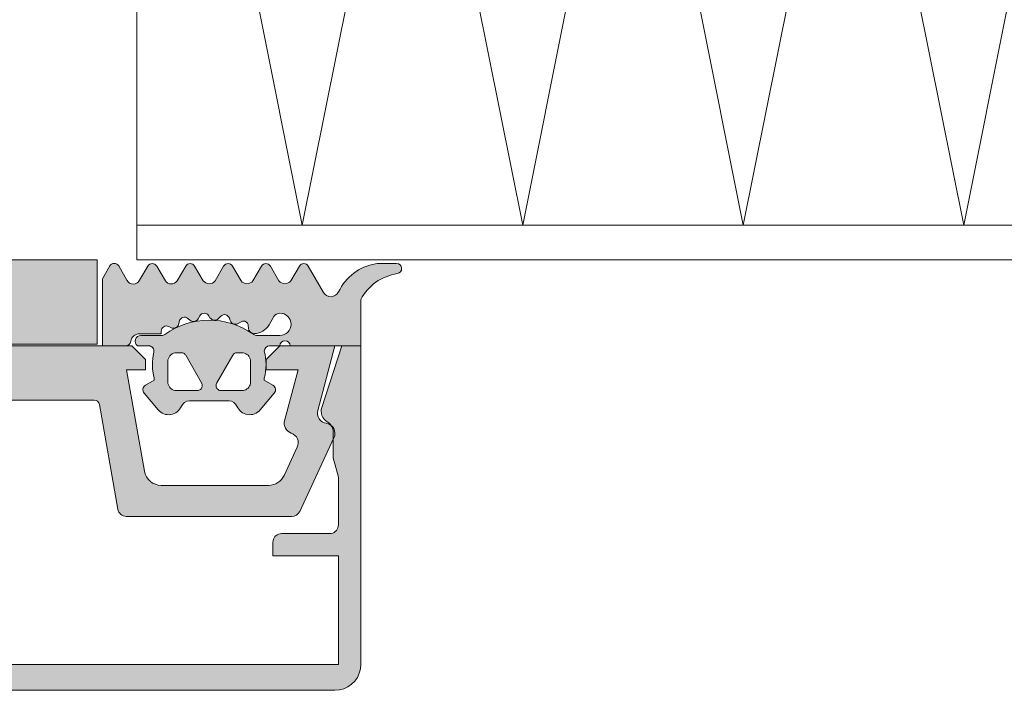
# Model space of a CAD drawing. Header units: metres. Extents: x -3.6 to 84.5, y -11 to 16.8.
# Tile 414 of 656: x 57.9702 to 58.0273, y -0.206 to -0.1671. Entities that reach past the tile are written whole.
import ezdxf

# ---------------------------------------------------------------- set-up
doc = ezdxf.new("R2010")
doc.units = ezdxf.units.M
doc.header["$MEASUREMENT"] = 0
doc.layers.add('301 - Elemente.Linie', color=7, linetype='Continuous')
doc.layers.add('302 - Elemente.Schraffur', color=7, linetype='Continuous')

msp = doc.modelspace()

# ---------------------------------------------------------------- hatches: boundary and pattern name
at = {"layer": '302 - Elemente.Schraffur', "linetype": 'Continuous', "lineweight": 5}
for points in [[(57.974689, -0.181), (57.955289, -0.181), (57.955289, -0.1859), (57.974689, -0.1859)], [(57.939989, -0.186), (57.939989, -0.2045), (57.940007, -0.204735), (57.940062, -0.204963), (57.940152, -0.205181), (57.940275, -0.205382), (57.940428, -0.205561), (57.940607, -0.205713), (57.940808, -0.205836), (57.941025, -0.205927), (57.941254, -0.205981), (57.941489, -0.206), (57.988489, -0.206), (57.988724, -0.205981), (57.988953, -0.205927), (57.98917, -0.205836), (57.989371, -0.205713), (57.98955, -0.205561), (57.989703, -0.205382), (57.989826, -0.205181), (57.989916, -0.204963), (57.989971, -0.204735), (57.989989, -0.2045), (57.989989, -0.186), (57.988888, -0.186), (57.987723, -0.189584), (57.987696, -0.189699), (57.987689, -0.189818), (57.987702, -0.189936), (57.987735, -0.190051), (57.987787, -0.190158), (57.987857, -0.190255), (57.987941, -0.190338), (57.988139, -0.190476), (57.988225, -0.190562), (57.988295, -0.190662), (57.988347, -0.190773), (57.988378, -0.190891), (57.988389, -0.191012), (57.988389, -0.1925), (57.988689, -0.19362), (57.988689, -0.1964), (57.988683, -0.196478), (57.988665, -0.196554), (57.988634, -0.196627), (57.988594, -0.196694), (57.988543, -0.196753), (57.988483, -0.196804), (57.988416, -0.196845), (57.988344, -0.196875), (57.988267, -0.196894), (57.988189, -0.1969), (57.985389, -0.1969), (57.985311, -0.196906), (57.985234, -0.196924), (57.985162, -0.196954), (57.985095, -0.196995), (57.985035, -0.197046), (57.984984, -0.197106), (57.984943, -0.197173), (57.984913, -0.197245), (57.984895, -0.197322), (57.984889, -0.1974), (57.984889, -0.1982), (57.988689, -0.1982), (57.988689, -0.2045), (57.941289, -0.2045), (57.941289, -0.1982), (57.945089, -0.1982), (57.945089, -0.1974), (57.945083, -0.197322), (57.945065, -0.197245), (57.945034, -0.197173), (57.944994, -0.197106), (57.944943, -0.197046), (57.944883, -0.196995), (57.944816, -0.196954), (57.944744, -0.196924), (57.944667, -0.196906), (57.944589, -0.1969), (57.941789, -0.1969), (57.941711, -0.196894), (57.941634, -0.196875), (57.941562, -0.196845), (57.941495, -0.196804), (57.941435, -0.196753), (57.941384, -0.196694), (57.941343, -0.196627), (57.941313, -0.196554), (57.941295, -0.196478), (57.941289, -0.1964), (57.941289, -0.19362), (57.941589, -0.1925), (57.941589, -0.191012), (57.9416, -0.190891), (57.941631, -0.190773), (57.941683, -0.190662), (57.941753, -0.190562), (57.941839, -0.190476), (57.942037, -0.190338), (57.942121, -0.190255), (57.942191, -0.190158), (57.942243, -0.190051), (57.942276, -0.189936), (57.942289, -0.189818), (57.942282, -0.189699), (57.942255, -0.189584), (57.94109, -0.186)], [(57.974812, -0.189398), (57.975886, -0.195487, 0.36397), (57.976378, -0.1959), (57.985988, -0.1959, 0.291473), (57.986441, -0.195611), (57.988433, -0.191341, 0.501627), (57.987977, -0.190493, -0.448151), (57.987486, -0.189745), (57.988489, -0.186), (57.985289, -0.186), (57.984489, -0.1868), (57.984489, -0.1874), (57.986354, -0.1874), (57.985565, -0.190345, 0.394822), (57.985951, -0.191068, -0.446174), (57.986301, -0.191889), (57.98554, -0.193523, -0.291473), (57.984633, -0.1941), (57.978409, -0.1941, -0.36397), (57.977425, -0.193274), (57.976389, -0.1874), (57.977489, -0.1874), (57.977489, -0.1868), (57.976689, -0.186), (57.953289, -0.186), (57.952489, -0.1868), (57.952489, -0.1874), (57.953589, -0.1874), (57.952553, -0.193274, -0.36397), (57.951569, -0.1941), (57.945345, -0.1941, -0.291473), (57.944438, -0.193523), (57.943677, -0.191889, -0.446174), (57.944027, -0.191068, 0.394822), (57.944413, -0.190345), (57.943624, -0.1874), (57.945489, -0.1874), (57.945489, -0.1868), (57.944689, -0.186), (57.941489, -0.186), (57.942492, -0.189745, -0.448151), (57.942001, -0.190493, 0.501627), (57.941545, -0.191341), (57.943537, -0.195611, 0.291473), (57.94399, -0.1959), (57.9536, -0.1959, 0.36397), (57.954092, -0.195487), (57.955166, -0.189398, -0.36397), (57.955461, -0.18915), (57.964739, -0.18915, -0.8), (57.965239, -0.18915), (57.974517, -0.18915, -0.36397)]]:
    msp.add_hatch(color=7, dxfattribs=at).paths.add_polyline_path(points)
h = msp.add_hatch(color=7, dxfattribs=at)
h.paths.add_polyline_path([(57.974989, -0.182104), (57.974989, -0.185999), (57.976343, -0.185999, 0.377911), (57.97664, -0.185737, -0.378044), (57.977137, -0.185299), (57.978409, -0.185299), (57.978409, -0.185144, -0.559911), (57.978845, -0.184877), (57.978983, -0.184947, 0.476951), (57.979409, -0.184757), (57.979462, -0.184557, -0.560069), (57.979953, -0.184412), (57.98006, -0.184508, 0.476948), (57.980545, -0.184431), (57.980645, -0.184258, -0.560017), (57.981156, -0.184245), (57.981235, -0.184366, 0.47708), (57.981723, -0.184417), (57.981865, -0.184276, -0.560029), (57.982362, -0.184395), (57.982407, -0.184532, 0.47692), (57.982865, -0.184708), (57.983051, -0.184601, -0.55988), (57.983459, -0.184822), (57.983467, -0.184966, 0.403109), (57.98381, -0.185287, 0.264074), (57.984661, -0.184787), (57.984943, -0.184299, -0.267978), (57.985289, -0.184099, -1), (57.985289, -0.185399), (57.984005, -0.185399, -0.154263), (57.983718, -0.185309, 0.319713), (57.978613, -0.185343, -0.157674), (57.978437, -0.185399), (57.977219, -0.185399, 0.732626), (57.977029, -0.185999), (57.97768, -0.185999, -0.483406), (57.977972, -0.186368, 0.12137), (57.977989, -0.187872), (57.977989, -0.187999), (57.977489, -0.188288, 0.466377), (57.977409, -0.188741), (57.978226, -0.189714, 0.562174), (57.979577, -0.189507, -0.302777), (57.980038, -0.189199), (57.98234, -0.189199, -0.302762), (57.982801, -0.189507, 0.562251), (57.984152, -0.189714), (57.984969, -0.188741, 0.466227), (57.984889, -0.188288), (57.984389, -0.187999), (57.984389, -0.187872, 0.127235), (57.984389, -0.186299, -0.409499), (57.984684, -0.185999), (57.985289, -0.185999, -1), (57.985889, -0.185999), (57.989989, -0.185999), (57.989989, -0.183309, -0.240315), (57.992105, -0.181807, 0.930406), (57.992061, -0.18121), (57.991177, -0.181211, 0.041247), (57.990849, -0.181239, 0.245119), (57.988701, -0.182863, -0.605628), (57.987815, -0.182897), (57.986943, -0.181376, 0.574152), (57.986424, -0.181372), (57.985921, -0.182219, -0.519103), (57.985239, -0.182219), (57.984741, -0.181372, 0.571234), (57.984224, -0.181372), (57.983723, -0.182219, -0.520433), (57.983043, -0.182219), (57.982545, -0.181372, 0.573806), (57.982027, -0.181374), (57.98153, -0.182229, -0.498472), (57.980843, -0.182219), (57.980345, -0.181372, 0.572646), (57.979827, -0.181373), (57.979326, -0.182229, -0.516323), (57.978643, -0.182228), (57.978145, -0.181374, 0.574004), (57.977627, -0.181373), (57.977152, -0.182185, -0.604512), (57.976415, -0.182194), (57.975936, -0.18136, 0.579304), (57.975415, -0.18136)])
h.paths.add_polyline_path([(57.978789, -0.188125), (57.978789, -0.1881), (57.978789, -0.1869), (57.978789, -0.186876), (57.978791, -0.186851), (57.978794, -0.186827), (57.978799, -0.186802), (57.978804, -0.186779), (57.97881, -0.186755), (57.978818, -0.186732), (57.978827, -0.186709), (57.978837, -0.186686), (57.978848, -0.186664), (57.97886, -0.186643), (57.978873, -0.186622), (57.978887, -0.186602), (57.978902, -0.186583), (57.978918, -0.186564), (57.978935, -0.186547), (57.978953, -0.18653), (57.978972, -0.186514), (57.978991, -0.186498), (57.979011, -0.186484), (57.979032, -0.186471), (57.979053, -0.186459), (57.979075, -0.186448), (57.979098, -0.186438), (57.97912, -0.186429), (57.979144, -0.186422), (57.979167, -0.186415), (57.979191, -0.18641), (57.979216, -0.186405), (57.97924, -0.186402), (57.979264, -0.186401), (57.979289, -0.1864), (57.979575, -0.1864), (57.979595, -0.186401), (57.979614, -0.186404), (57.979633, -0.186408), (57.979652, -0.186413), (57.979671, -0.186419), (57.979689, -0.186427), (57.979707, -0.186435), (57.979724, -0.186445), (57.97974, -0.186456), (57.979755, -0.186468), (57.97977, -0.186481), (57.979784, -0.186495), (57.979797, -0.18651), (57.979809, -0.186525), (57.97982, -0.186542), (57.980749, -0.18815), (57.980758, -0.188167), (57.980766, -0.188185), (57.980773, -0.188204), (57.980779, -0.188222), (57.980783, -0.188242), (57.980786, -0.188261), (57.980788, -0.18828), (57.980789, -0.1883), (57.980788, -0.18832), (57.980786, -0.188339), (57.980783, -0.188359), (57.980779, -0.188378), (57.980773, -0.188396), (57.980766, -0.188415), (57.980758, -0.188433), (57.980749, -0.18845), (57.980738, -0.188467), (57.980727, -0.188483), (57.980714, -0.188498), (57.980701, -0.188512), (57.980687, -0.188526), (57.980672, -0.188538), (57.980656, -0.188549), (57.980639, -0.18856), (57.980622, -0.188569), (57.980604, -0.188577), (57.980585, -0.188584), (57.980567, -0.18859), (57.980547, -0.188594), (57.980528, -0.188597), (57.980509, -0.188599), (57.980489, -0.1886), (57.979289, -0.1886), (57.979264, -0.188599), (57.97924, -0.188598), (57.979216, -0.188595), (57.979191, -0.18859), (57.979167, -0.188585), (57.979144, -0.188578), (57.97912, -0.188571), (57.979098, -0.188562), (57.979075, -0.188552), (57.979053, -0.188541), (57.979032, -0.188529), (57.979011, -0.188516), (57.978991, -0.188502), (57.978972, -0.188487), (57.978953, -0.18847), (57.978935, -0.188454), (57.978918, -0.188436), (57.978902, -0.188417), (57.978887, -0.188398), (57.978873, -0.188378), (57.97886, -0.188357), (57.978848, -0.188336), (57.978837, -0.188314), (57.978827, -0.188291), (57.978818, -0.188268), (57.97881, -0.188245), (57.978804, -0.188222), (57.978799, -0.188198), (57.978794, -0.188173), (57.978791, -0.188149)], flags=0)
h.paths.add_polyline_path([(57.98159, -0.18832), (57.981589, -0.1883), (57.98159, -0.18828), (57.981591, -0.188261), (57.981595, -0.188242), (57.981599, -0.188222), (57.981605, -0.188204), (57.981612, -0.188185), (57.98162, -0.188167), (57.981629, -0.18815), (57.982558, -0.186542), (57.982569, -0.186525), (57.982581, -0.18651), (57.982594, -0.186495), (57.982608, -0.186481), (57.982622, -0.186468), (57.982638, -0.186456), (57.982654, -0.186445), (57.982671, -0.186435), (57.982689, -0.186427), (57.982707, -0.186419), (57.982726, -0.186413), (57.982745, -0.186408), (57.982764, -0.186404), (57.982783, -0.186401), (57.982803, -0.1864), (57.983089, -0.1864), (57.983113, -0.186401), (57.983138, -0.186402), (57.983162, -0.186405), (57.983186, -0.18641), (57.98321, -0.186415), (57.983234, -0.186422), (57.983257, -0.186429), (57.98328, -0.186438), (57.983303, -0.186448), (57.983325, -0.186459), (57.983346, -0.186471), (57.983367, -0.186484), (57.983387, -0.186498), (57.983406, -0.186514), (57.983425, -0.18653), (57.983442, -0.186546), (57.983459, -0.186564), (57.983475, -0.186583), (57.983491, -0.186602), (57.983505, -0.186622), (57.983518, -0.186643), (57.98353, -0.186664), (57.983541, -0.186686), (57.983551, -0.186709), (57.98356, -0.186732), (57.983567, -0.186755), (57.983574, -0.186779), (57.983579, -0.186802), (57.983583, -0.186827), (57.983586, -0.186851), (57.983588, -0.186876), (57.983589, -0.1869), (57.983589, -0.1881), (57.983588, -0.188125), (57.983586, -0.188149), (57.983583, -0.188173), (57.983579, -0.188198), (57.983574, -0.188222), (57.983567, -0.188245), (57.98356, -0.188268), (57.983551, -0.188291), (57.983541, -0.188314), (57.98353, -0.188336), (57.983518, -0.188357), (57.983505, -0.188378), (57.983491, -0.188398), (57.983475, -0.188417), (57.983459, -0.188436), (57.983442, -0.188454), (57.983425, -0.188471), (57.983406, -0.188487), (57.983387, -0.188502), (57.983367, -0.188516), (57.983346, -0.188529), (57.983325, -0.188541), (57.983303, -0.188552), (57.98328, -0.188562), (57.983257, -0.188571), (57.983234, -0.188579), (57.98321, -0.188585), (57.983186, -0.18859), (57.983162, -0.188595), (57.983138, -0.188598), (57.983113, -0.188599), (57.983089, -0.1886), (57.981889, -0.1886), (57.981869, -0.188599), (57.98185, -0.188597), (57.98183, -0.188594), (57.981811, -0.18859), (57.981792, -0.188584), (57.981774, -0.188577), (57.981756, -0.188569), (57.981739, -0.18856), (57.981722, -0.188549), (57.981706, -0.188538), (57.981691, -0.188526), (57.981677, -0.188512), (57.981663, -0.188498), (57.981651, -0.188483), (57.981639, -0.188467), (57.981629, -0.18845), (57.98162, -0.188433), (57.981612, -0.188415), (57.981605, -0.188396), (57.981599, -0.188378), (57.981595, -0.188359), (57.981591, -0.188339)], flags=0)

# ---------------------------------------------------------------- linework, layer by layer
at = {"layer": '301 - Elemente.Linie', "color": 7, "linetype": 'Continuous', "lineweight": 5}
for p, q in [((57.976989, -0.147), (57.976989, -0.179)), ((57.986589, -0.179), (57.980189, -0.147)), ((57.992989, -0.147), (57.986589, -0.179)), ((57.999389, -0.179), (57.992989, -0.147)), ((58.005789, -0.147), (57.999389, -0.179)), ((58.012189, -0.179), (58.005789, -0.147)), ((58.018589, -0.147), (58.012189, -0.179)), ((58.024989, -0.179), (58.018589, -0.147)), ((58.031389, -0.147), (58.024989, -0.179)), ((58.312989, -0.179), (57.976989, -0.179)), ((57.976989, -0.179), (57.976989, -0.181)), ((57.976989, -0.179), (58.312989, -0.179)), ((57.976989, -0.181), (58.312989, -0.181))]:
    msp.add_line(p, q, dxfattribs=at)
for points in [[(57.974689, -0.181), (57.955289, -0.181), (57.955289, -0.1859), (57.974689, -0.1859)], [(57.980749, -0.18815), (57.980771, -0.188197), (57.980784, -0.188248), (57.980789, -0.1883), (57.980784, -0.188352), (57.980771, -0.188403), (57.980749, -0.18845), (57.980719, -0.188493), (57.980682, -0.18853), (57.980639, -0.18856), (57.980592, -0.188582), (57.980541, -0.188595), (57.980489, -0.1886), (57.979289, -0.1886), (57.979202, -0.188592), (57.979118, -0.18857), (57.979039, -0.188533), (57.978968, -0.188483), (57.978906, -0.188421), (57.978856, -0.18835), (57.978819, -0.188271), (57.978796, -0.188187), (57.978789, -0.1881), (57.978789, -0.1869), (57.978796, -0.186813), (57.978819, -0.186729), (57.978856, -0.18665), (57.978906, -0.186579), (57.978968, -0.186517), (57.979039, -0.186467), (57.979118, -0.18643), (57.979202, -0.186408), (57.979289, -0.1864), (57.979565, -0.1864), (57.97961, -0.186403), (57.979654, -0.186413), (57.979695, -0.18643), (57.979734, -0.186452), (57.979769, -0.18648), (57.9798, -0.186513), (57.979825, -0.18655)], [(57.983589, -0.1881), (57.983583, -0.188178), (57.983564, -0.188255), (57.983534, -0.188327), (57.983493, -0.188394), (57.983442, -0.188454), (57.983383, -0.188505), (57.983316, -0.188546), (57.983243, -0.188576), (57.983167, -0.188594), (57.983089, -0.1886), (57.981889, -0.1886), (57.981841, -0.188596), (57.981794, -0.188585), (57.981749, -0.188566), (57.981709, -0.18854), (57.981673, -0.188508), (57.981642, -0.18847), (57.981618, -0.188429), (57.981601, -0.188384), (57.981591, -0.188336), (57.981589, -0.188288), (57.981595, -0.18824), (57.981608, -0.188194), (57.981629, -0.18815), (57.982553, -0.18655), (57.982578, -0.186513), (57.982609, -0.18648), (57.982644, -0.186452), (57.982683, -0.18643), (57.982724, -0.186413), (57.982768, -0.186403), (57.982813, -0.1864), (57.983089, -0.1864), (57.983167, -0.186406), (57.983243, -0.186424), (57.983316, -0.186455), (57.983383, -0.186496), (57.983442, -0.186546), (57.983493, -0.186606), (57.983534, -0.186673), (57.983564, -0.186746), (57.983583, -0.186822), (57.983589, -0.1869)]]:
    msp.add_lwpolyline(points, close=True, dxfattribs=at)
msp.add_lwpolyline([(57.984969, -0.188741, 0.466227), (57.984889, -0.188288), (57.984389, -0.187999), (57.984389, -0.187872, 0.127235), (57.984389, -0.186299, -0.409499), (57.984684, -0.185999), (57.985289, -0.185999, -1), (57.985889, -0.185999), (57.989989, -0.185999), (57.989989, -0.183309, -0.240315), (57.992105, -0.181807, 0.930406), (57.992061, -0.18121), (57.991177, -0.181211, 0.041247), (57.990849, -0.181239, 0.245119), (57.988701, -0.182863, -0.605628), (57.987815, -0.182897), (57.986943, -0.181376, 0.574152), (57.986424, -0.181372), (57.985921, -0.182219, -0.519103), (57.985239, -0.182219), (57.984741, -0.181372, 0.571234), (57.984224, -0.181372), (57.983723, -0.182219, -0.520433), (57.983043, -0.182219), (57.982545, -0.181372, 0.573806), (57.982027, -0.181374), (57.98153, -0.182229, -0.498472), (57.980843, -0.182219), (57.980345, -0.181372, 0.572646), (57.979827, -0.181373), (57.979326, -0.182229, -0.516323), (57.978643, -0.182228), (57.978145, -0.181374, 0.574004), (57.977627, -0.181373), (57.977152, -0.182185, -0.604512), (57.976415, -0.182194), (57.975936, -0.18136, 0.579304), (57.975415, -0.18136), (57.974989, -0.182104), (57.974989, -0.185999), (57.976343, -0.185999, 0.377911), (57.97664, -0.185737, -0.378044), (57.977137, -0.185299), (57.978409, -0.185299), (57.978409, -0.185144, -0.559911), (57.978845, -0.184877), (57.978983, -0.184947, 0.476951), (57.979409, -0.184757), (57.979462, -0.184557, -0.560069), (57.979953, -0.184412), (57.98006, -0.184508, 0.476948), (57.980545, -0.184431), (57.980645, -0.184258, -0.560017), (57.981156, -0.184245), (57.981235, -0.184366, 0.47708), (57.981723, -0.184417), (57.981865, -0.184276, -0.560029), (57.982362, -0.184395), (57.982407, -0.184532, 0.47692), (57.982865, -0.184708), (57.983051, -0.184601, -0.55988), (57.983459, -0.184822), (57.983467, -0.184966, 0.403109), (57.98381, -0.185287, 0.264074), (57.984661, -0.184787), (57.984943, -0.184299, -0.267978), (57.985289, -0.184099, -1), (57.985289, -0.185399), (57.984005, -0.185399, -0.154263), (57.983718, -0.185309, 0.319713), (57.978613, -0.185343, -0.157674), (57.978437, -0.185399), (57.977219, -0.185399, 0.732626), (57.977029, -0.185999), (57.97768, -0.185999, -0.483406), (57.977972, -0.186368, 0.12137), (57.977989, -0.187872), (57.977989, -0.187999), (57.977489, -0.188288, 0.466377), (57.977409, -0.188741), (57.978226, -0.189714, 0.562174), (57.979577, -0.189507, -0.302777), (57.980038, -0.189199), (57.98234, -0.189199, -0.302762), (57.982801, -0.189507, 0.562251), (57.984152, -0.189714)], format="xyb", close=True, dxfattribs=at)
msp.add_lwpolyline([(57.941289, -0.2045), (57.988689, -0.2045), (57.988689, -0.1982), (57.984889, -0.1982), (57.984889, -0.1974), (57.984897, -0.197313), (57.984919, -0.197229), (57.984956, -0.19715), (57.985006, -0.197079), (57.985068, -0.197017), (57.985139, -0.196967), (57.985218, -0.19693), (57.985302, -0.196908), (57.985389, -0.1969), (57.988189, -0.1969), (57.988276, -0.196892), (57.98836, -0.19687), (57.988439, -0.196833), (57.98851, -0.196783), (57.988572, -0.196721), (57.988622, -0.19665), (57.988659, -0.196571), (57.988681, -0.196487), (57.988689, -0.1964), (57.988689, -0.19362), (57.988389, -0.1925), (57.988389, -0.191012), (57.988378, -0.190891), (57.988347, -0.190773), (57.988295, -0.190662), (57.988225, -0.190562), (57.988139, -0.190476), (57.988039, -0.190406), (57.987941, -0.190338), (57.987857, -0.190255), (57.987787, -0.190158), (57.987735, -0.190051), (57.987702, -0.189936), (57.987689, -0.189818), (57.987696, -0.189699), (57.987723, -0.189584), (57.988888, -0.186), (57.989989, -0.186), (57.989989, -0.2045), (57.989966, -0.20476), (57.989899, -0.205013), (57.989788, -0.20525), (57.989638, -0.205464), (57.989453, -0.205649), (57.989239, -0.205799), (57.989002, -0.205909), (57.988749, -0.205977), (57.988489, -0.206), (57.941489, -0.206)], dxfattribs=at)
msp.add_lwpolyline([(57.965239, -0.18915), (57.974517, -0.18915, -0.36397), (57.974812, -0.189398), (57.975886, -0.195487, 0.36397), (57.976378, -0.1959), (57.985988, -0.1959, 0.291473), (57.986441, -0.195611), (57.988433, -0.191341, 0.501627), (57.987977, -0.190493, -0.448151), (57.987486, -0.189745), (57.988489, -0.186), (57.985289, -0.186), (57.984489, -0.1868), (57.984489, -0.1874), (57.986354, -0.1874), (57.985565, -0.190345, 0.394822), (57.985951, -0.191068, -0.446174), (57.986301, -0.191889), (57.98554, -0.193523, -0.291473), (57.984633, -0.1941), (57.978409, -0.1941, -0.36397), (57.977425, -0.193274), (57.976389, -0.1874), (57.977489, -0.1874), (57.977489, -0.1868), (57.976689, -0.186), (57.953289, -0.186)], format="xyb", dxfattribs=at)

doc.saveas('drawing.dxf')
